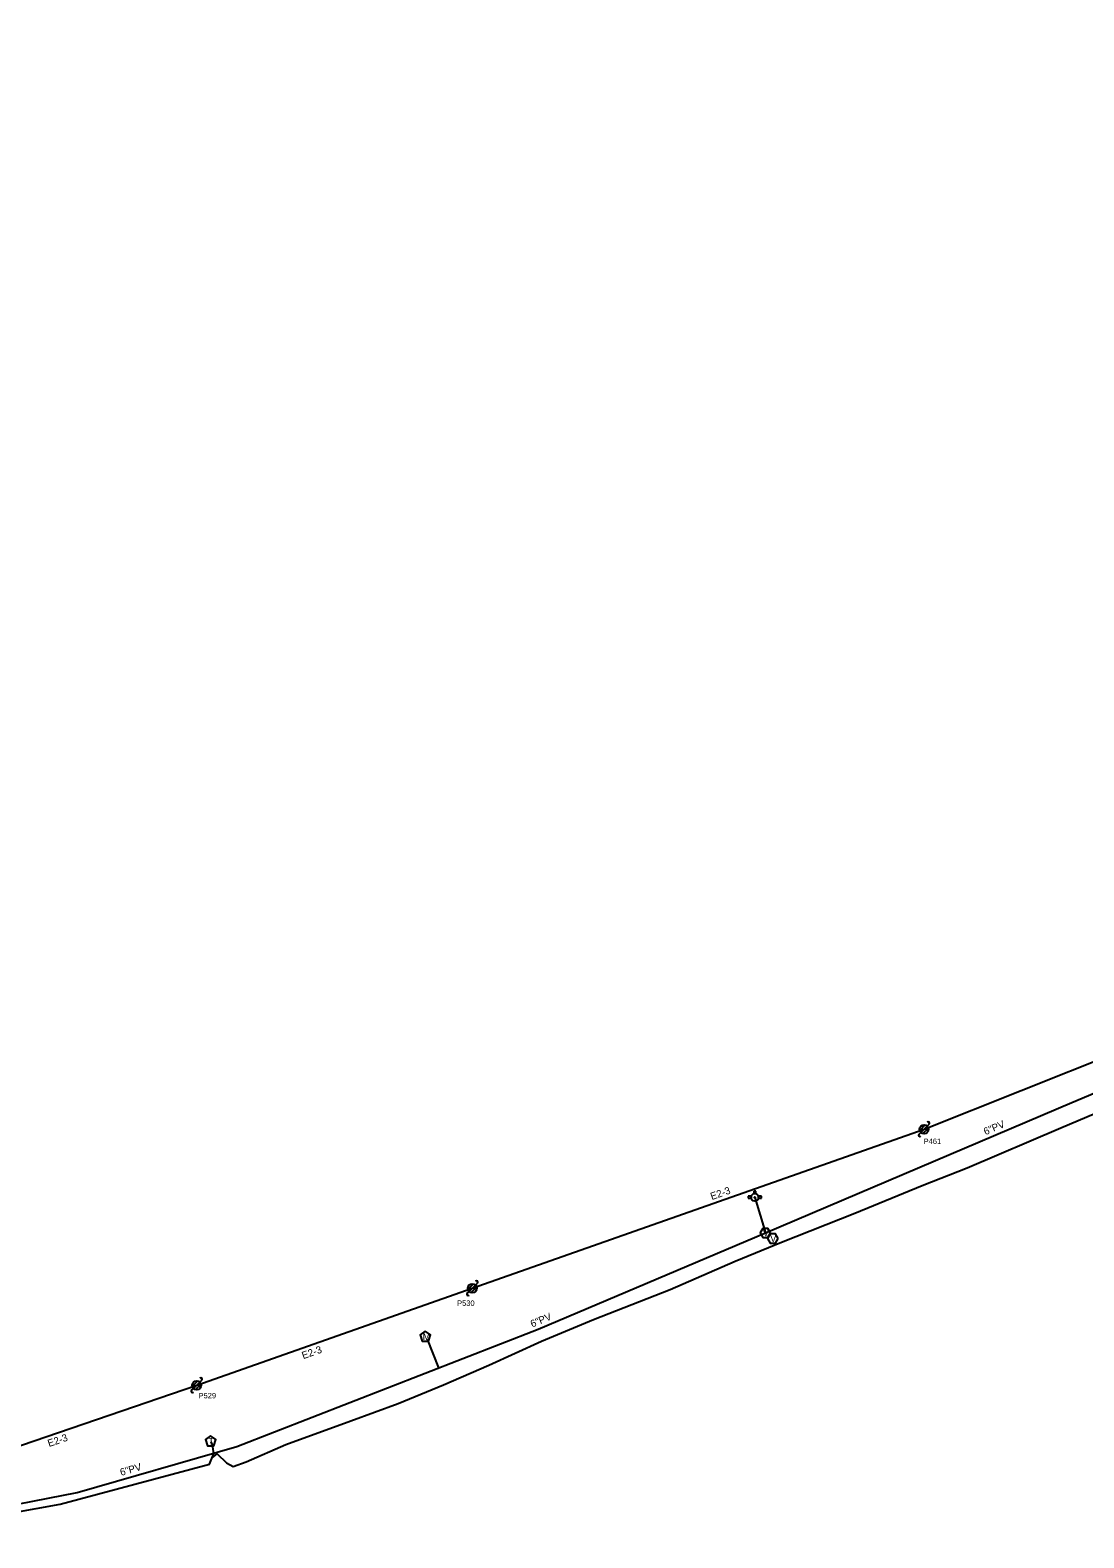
# Model space of a CAD drawing. Extents: x 1741604 to 1825760, y 1164229 to 1194908.
# Drawn here: x 1813765 to 1814347, y 1190505 to 1191338 of the extents above; entities that cross this region are included whole.
import ezdxf

# ---------------------------------------------------------------- set-up
doc = ezdxf.new("R2010")
doc.units = 0
for name, color, linetype in [('RD_EX_SU_H2O', 7, 'Continuous'), ('RD_EX_SU_Ovhd', 7, 'Continuous'), ('RD_EX_SU_Pole', 7, 'Continuous'), ('RD_EX_SU_Telecom', 7, 'Continuous'), ('RD_EX_SU_TX_H2O', 7, 'Continuous'), ('RD_EX_SU_TX_Pole', 7, 'Continuous')]:
    doc.layers.add(name, color=color, linetype=linetype)

# ---------------------------------------------------------------- blocks, each defined once
blk = doc.blocks.new('SUE_TPP')
at = {"layer": 'RD_EX_SU_Telecom'}
blk.add_lwpolyline([(0, 3), (-2.85, 0.93), (-1.76, -2.43), (1.76, -2.43), (2.85, 0.93)], close=True, dxfattribs=at)
blk.add_text('T', height=3.75, dxfattribs=at).set_placement((-1.25, -1.88))
blk = doc.blocks.new('SUE_WM')
at = {"layer": 'RD_EX_SU_H2O'}
blk.add_lwpolyline([(0, 3.05), (-2.9, 0.94), (-1.79, -2.47), (1.79, -2.47), (2.9, 0.94)], close=True, dxfattribs=at)
blk.add_text('M', height=3.75, dxfattribs=at).set_placement((-1.43, -1.88))
blk = doc.blocks.new('SUE_WV')
at = {"layer": 'RD_EX_SU_H2O'}
blk.add_lwpolyline([(2.89, 0), (1.44, 2.5), (-1.44, 2.5), (-2.89, 0), (-1.44, -2.5), (1.44, -2.5)], close=True, dxfattribs=at)
blk.add_text('V', height=3.75, dxfattribs=at).set_placement((-1.43, -1.88))
blk = doc.blocks.new('SUE_WFH')
at = {"layer": 'RD_EX_SU_H2O'}
for p, q in [((-2.01, 0.6), (-3.65, 0.6)), ((-3.65, 0.6), (-3.65, -0.45)), ((-0.48, 3.38), (-0.48, 2.04)), ((0.57, 3.38), (-0.48, 3.38)), ((0.57, 2.02), (0.57, 3.38)), ((3.7, 0.6), (2.01, 0.6)), ((3.7, -0.45), (3.7, 0.6)), ((-3.65, -0.45), (-2.05, -0.45)), ((2.05, -0.45), (3.7, -0.45))]:
    blk.add_line(p, q, dxfattribs=at)
for radius in [2.1, 0.263]:
    blk.add_circle((0, 0), radius, dxfattribs=at)
for start, end in [(163.3387, 192.31502), (74.24552, 103.21276), (347.68498, 16.6613)]:
    blk.add_arc((0, 0), 2.1, start, end, dxfattribs=at)

msp = doc.modelspace()

# ---------------------------------------------------------------- linework, layer by layer
at = {"layer": 'RD_EX_SU_H2O'}
for p, q in [((1814165.14, 1190692.94), (1814170.98, 1190673.34)), ((1813984.21, 1190614.69), (1813990.42, 1190598.75))]:
    msp.add_line(p, q, dxfattribs=at)
msp.add_lwpolyline([(1813137.28, 1190560.13), (1813168.69, 1190548.44), (1813548.05, 1190512.01), (1813709.49, 1190513.95), (1813790.71, 1190529.92), (1813879.02, 1190555.32), (1814045.36, 1190620.16), (1814170.98, 1190673.34), (1814340.25, 1190745.39), (1814593.33, 1190851.84), (1815112.4, 1191071.44), (1815429.86, 1191203.06), (1815618.35, 1191283.39), (1815883.49, 1191395.05), (1816374.39, 1191600.1)], dxfattribs=at)
at = {"layer": 'RD_EX_SU_Ovhd'}
for p, q in [((1814258.67, 1190730.6), (1814536.53, 1190841.46)), ((1814009.04, 1190642.77), (1814258.67, 1190730.6)), ((1813856.8, 1190589.16), (1814009.04, 1190642.77)), ((1813644.92, 1190516.83), (1813856.8, 1190589.16))]:
    msp.add_line(p, q, dxfattribs=at)
at = {"layer": 'RD_EX_SU_Pole'}
for p, q in [((1814255.84, 1190727.77), (1814256.9, 1190728.83)), ((1814256.25, 1190729.95), (1814259.31, 1190733.01)), ((1814256.9, 1190728.83), (1814260.43, 1190732.36)), ((1814258.02, 1190728.18), (1814261.08, 1190731.24)), ((1814260.43, 1190732.36), (1814261.49, 1190733.42)), ((1814006.63, 1190642.12), (1814009.69, 1190645.18)), ((1814007.27, 1190641), (1814010.81, 1190644.53)), ((1814008.39, 1190640.35), (1814011.46, 1190643.41)), ((1814010.81, 1190644.53), (1814011.87, 1190645.6)), ((1814006.21, 1190639.94), (1814007.27, 1190641)), ((1813853.97, 1190586.33), (1813855.03, 1190587.39)), ((1813854.38, 1190588.51), (1813857.44, 1190591.57)), ((1813855.03, 1190587.39), (1813858.57, 1190590.93)), ((1813856.15, 1190586.74), (1813859.21, 1190589.81)), ((1813858.57, 1190590.93), (1813859.63, 1190591.99))]:
    msp.add_line(p, q, dxfattribs=at)
for centre in [(1814258.67, 1190730.6), (1814009.04, 1190642.77), (1813856.8, 1190589.16)]:
    msp.add_circle(centre, 2.5, dxfattribs=at)
for centre, start, end in [((1814256.37, 1190727.24), 135, 315), ((1814260.96, 1190733.96), 315, 135), ((1814011.34, 1190646.13), 315, 135), ((1814006.74, 1190639.41), 135, 315), ((1813859.1, 1190592.52), 315, 135), ((1813854.5, 1190585.8), 135, 315)]:
    msp.add_arc(centre, 0.75, start, end, dxfattribs=at)
at = {"layer": 'RD_EX_SU_Telecom'}
for points in [[(1813865.31, 1190549.01), (1813868.04, 1190551.26), (1813873.21, 1190546.3), (1813876.9, 1190544.16), (1813884.09, 1190546.9), (1813906.11, 1190556.41), (1813942.02, 1190569.53), (1813968.17, 1190579.08), (1813993.15, 1190589.31), (1814018.14, 1190600.32), (1814047.34, 1190613.42), (1814076, 1190625.44), (1814118.3, 1190642.1), (1814154.21, 1190657.65), (1814179.93, 1190668.14), (1814220.49, 1190684.21), (1814257.54, 1190699.45), (1814282.37, 1190709.34), (1814334.26, 1190731.42), (1814373.74, 1190748.17)], [(1813592.51, 1190508.63), (1813595.25, 1190505.28), (1813600.31, 1190504.81), (1813621.53, 1190505.89), (1813651.78, 1190506.69), (1813690.9, 1190509.66), (1813741.46, 1190516.19), (1813781.4, 1190523.39), (1813863.95, 1190545.47), (1813866.26, 1190551.47), (1813865.54, 1190556.28), (1813864.71, 1190557.84)]]:
    msp.add_lwpolyline(points, dxfattribs=at)

# ---------------------------------------------------------------- block references
at = {"layer": 'RD_EX_SU_H2O'}
for name, p in [('SUE_WFH', (1814165.14, 1190692.94)), ('SUE_WV', (1814170.98, 1190673.34)), ('SUE_WV', (1814175.08, 1190670.24)), ('SUE_WM', (1813983.11, 1190616.04))]:
    msp.add_blockref(name, p, dxfattribs=at)
at = {"layer": 'RD_EX_SU_Telecom'}
msp.add_blockref('SUE_TPP', (1813864.51, 1190558.16), dxfattribs=at)

# ---------------------------------------------------------------- texts
at = {"layer": 'RD_EX_SU_Ovhd'}
for rotation, p in [(19.38431, (1814141.42, 1190691.46)), (19.39783, (1813915.68, 1190603.53)), (18.84732, (1813775.24, 1190554.98))]:
    msp.add_text('E2-3', height=4, rotation=rotation, dxfattribs=at).set_placement(p)
at = {"layer": 'RD_EX_SU_TX_H2O'}
for rotation, p in [(23.05613, (1814292.58, 1190727.27)), (22.94474, (1814042.19, 1190620.99)), (16.04521, (1813815.08, 1190539.01))]:
    msp.add_text('6"PV', height=4, rotation=rotation, dxfattribs=at).set_placement(p)
at = {"layer": 'RD_EX_SU_TX_Pole'}
for s, p in [('P461', (1814258.41, 1190722.43)), ('P530', (1814000.67, 1190633)), ('P529', (1813857.84, 1190581.9))]:
    msp.add_text(s, height=3, dxfattribs=at).set_placement(p)

doc.saveas('drawing.dxf')
